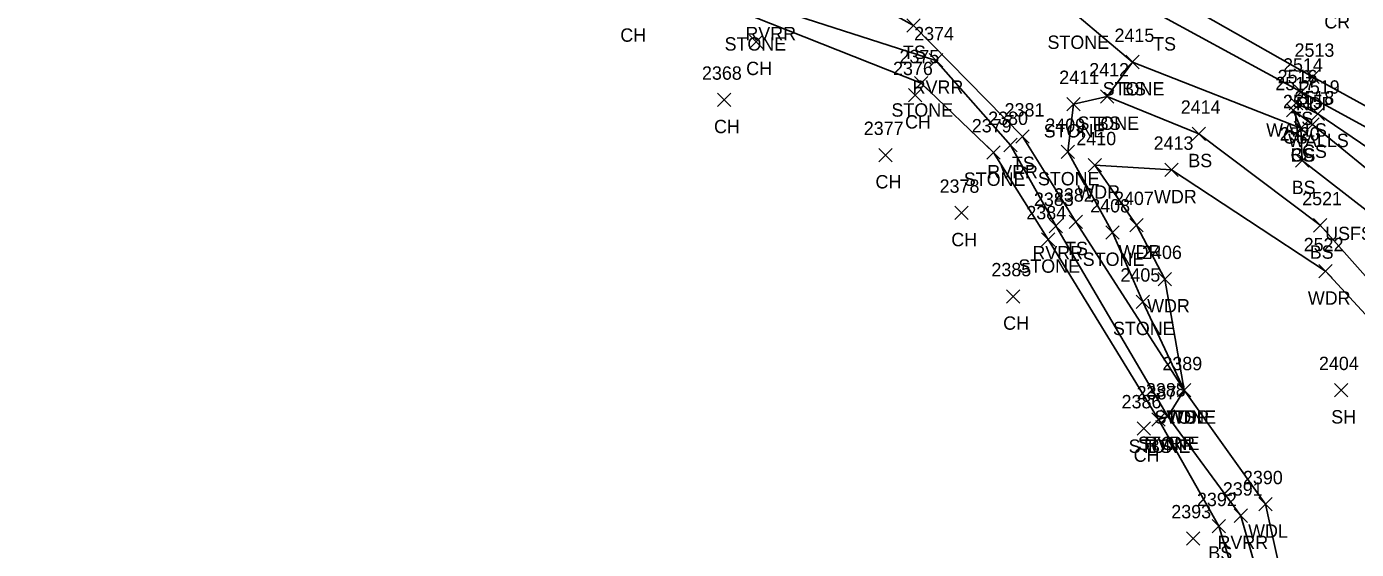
# Model space of a CAD drawing. Extents: x 1499292 to 1501024, y 534584 to 538043.
# Drawn here: x 1499307.9 to 1499506.8, y 537816.8 to 537895 of the extents above; entities that cross this region are included whole.
import ezdxf

# ---------------------------------------------------------------- set-up
doc = ezdxf.new("R2010")
doc.units = 0
for name, color, linetype in [('L_A', 7, 'Continuous'), ('L_I', 7, 'Continuous'), ('L_TIC', 7, 'Continuous'), ('LASF', 7, 'Continuous'), ('LAWA', 7, 'Continuous'), ('LAWE', 7, 'Continuous'), ('LELB', 7, 'Continuous'), ('LWS', 7, 'Continuous'), ('P_A', 7, 'Continuous'), ('P_I', 7, 'Continuous'), ('P_TIC', 7, 'Continuous'), ('PET', 7, 'Continuous'), ('S_C', 7, 'Continuous')]:
    doc.layers.add(name, color=color, linetype=linetype)

msp = doc.modelspace()

# ---------------------------------------------------------------- linework, layer by layer
at = {"layer": 'L_TIC'}
for points in [[(1499439.55, 537894.18), (1499441.55, 537896.18)], [(1499441.55, 537894.18), (1499439.55, 537896.18)], [(1499416.03, 537891.76), (1499418.03, 537893.76)], [(1499418.03, 537891.76), (1499416.03, 537893.76)], [(1499442.9, 537888.97), (1499444.9, 537890.97)], [(1499444.9, 537888.97), (1499442.9, 537890.97)], [(1499472.28, 537888.72), (1499474.28, 537890.72)], [(1499474.28, 537888.72), (1499472.28, 537890.72)], [(1499472.28, 537888.72), (1499474.28, 537890.72)], [(1499474.28, 537888.72), (1499472.28, 537890.72)], [(1499439.79, 537883.76), (1499441.79, 537885.76)], [(1499441.79, 537883.76), (1499439.79, 537885.76)], [(1499440.7, 537885.54), (1499442.7, 537887.54)], [(1499442.7, 537885.54), (1499440.7, 537887.54)], [(1499497.48, 537884.28), (1499499.48, 537886.28)], [(1499499.48, 537884.28), (1499497.48, 537886.28)], [(1499411.22, 537883.07), (1499413.22, 537885.07)], [(1499413.22, 537883.07), (1499411.22, 537885.07)], [(1499463.46, 537882.43), (1499465.46, 537884.43)], [(1499465.46, 537882.43), (1499463.46, 537884.43)], [(1499468.51, 537883.56), (1499470.51, 537885.56)], [(1499470.51, 537883.56), (1499468.51, 537885.56)], [(1499468.51, 537883.56), (1499470.51, 537885.56)], [(1499470.51, 537883.56), (1499468.51, 537885.56)], [(1499496.73, 537882.55), (1499498.73, 537884.55)], [(1499498.73, 537882.55), (1499496.73, 537884.55)], [(1499496.32, 537881.5), (1499498.32, 537883.5)], [(1499498.32, 537881.5), (1499496.32, 537883.5)], [(1499500.01, 537880.98), (1499502.01, 537882.98)], [(1499502.01, 537880.98), (1499500.01, 537882.98)], [(1499482.19, 537877.98), (1499484.19, 537879.98)], [(1499484.19, 537877.98), (1499482.19, 537879.98)], [(1499497.47, 537878.81), (1499499.47, 537880.81)], [(1499499.47, 537878.81), (1499497.47, 537880.81)], [(1499497.47, 537878.81), (1499499.47, 537880.81)], [(1499499.47, 537878.81), (1499497.47, 537880.81)], [(1499499.19, 537879.37), (1499501.19, 537881.37)], [(1499501.19, 537879.37), (1499499.19, 537881.37)], [(1499454.05, 537876.3), (1499456.05, 537878.3)], [(1499456.05, 537876.3), (1499454.05, 537878.3)], [(1499455.85, 537877.56), (1499457.85, 537879.56)], [(1499457.85, 537877.56), (1499455.85, 537879.56)], [(1499435.36, 537874.8), (1499437.36, 537876.8)], [(1499437.36, 537874.8), (1499435.36, 537876.8)], [(1499451.52, 537875.19), (1499453.52, 537877.19)], [(1499453.52, 537875.19), (1499451.52, 537877.19)], [(1499462.6, 537875.26), (1499464.6, 537877.26)], [(1499464.6, 537875.26), (1499462.6, 537877.26)], [(1499497.64, 537873.96), (1499499.64, 537875.96)], [(1499499.64, 537873.96), (1499497.64, 537875.96)], [(1499466.66, 537873.27), (1499468.66, 537875.27)], [(1499468.66, 537873.27), (1499466.66, 537875.27)], [(1499478.13, 537872.58), (1499480.13, 537874.58)], [(1499480.13, 537872.58), (1499478.13, 537874.58)], [(1499446.7, 537866.15), (1499448.7, 537868.15)], [(1499448.7, 537866.15), (1499446.7, 537868.15)], [(1499460.8, 537864.18), (1499462.8, 537866.18)], [(1499462.8, 537864.18), (1499460.8, 537866.18)], [(1499463.79, 537864.82), (1499465.79, 537866.82)], [(1499465.79, 537864.82), (1499463.79, 537866.82)], [(1499472.86, 537864.32), (1499474.86, 537866.32)], [(1499474.86, 537864.32), (1499472.86, 537866.32)], [(1499500.34, 537864.28), (1499502.34, 537866.28)], [(1499502.34, 537864.28), (1499500.34, 537866.28)], [(1499459.67, 537862.18), (1499461.67, 537864.18)], [(1499461.67, 537862.18), (1499459.67, 537864.18)], [(1499469.3, 537863.21), (1499471.3, 537865.21)], [(1499471.3, 537863.21), (1499469.3, 537865.21)], [(1499477.11, 537856.24), (1499479.11, 537858.24)], [(1499479.11, 537856.24), (1499477.11, 537858.24)], [(1499501.14, 537857.4), (1499503.14, 537859.4)], [(1499503.14, 537857.4), (1499501.14, 537859.4)], [(1499454.45, 537853.65), (1499456.45, 537855.65)], [(1499456.45, 537853.65), (1499454.45, 537855.65)], [(1499473.81, 537852.85), (1499475.81, 537854.85)], [(1499475.81, 537852.85), (1499473.81, 537854.85)], [(1499480.02, 537839.59), (1499482.02, 537841.59)], [(1499482.02, 537839.59), (1499480.02, 537841.59)], [(1499480.02, 537839.59), (1499482.02, 537841.59)], [(1499482.02, 537839.59), (1499480.02, 537841.59)], [(1499480.02, 537839.59), (1499482.02, 537841.59)], [(1499482.02, 537839.59), (1499480.02, 537841.59)], [(1499480.02, 537839.59), (1499482.02, 537841.59)], [(1499482.02, 537839.59), (1499480.02, 537841.59)], [(1499503.5, 537839.62), (1499505.5, 537841.62)], [(1499505.5, 537839.62), (1499503.5, 537841.62)], [(1499473.96, 537833.89), (1499475.96, 537835.89)], [(1499475.96, 537833.89), (1499473.96, 537835.89)], [(1499476.16, 537835.23), (1499478.16, 537837.23)], [(1499478.16, 537835.23), (1499476.16, 537837.23)], [(1499476.16, 537835.23), (1499478.16, 537837.23)], [(1499478.16, 537835.23), (1499476.16, 537837.23)], [(1499477.54, 537835.66), (1499479.54, 537837.66)], [(1499479.54, 537835.66), (1499477.54, 537837.66)], [(1499477.54, 537835.66), (1499479.54, 537837.66)], [(1499479.54, 537835.66), (1499477.54, 537837.66)], [(1499492.15, 537822.54), (1499494.15, 537824.54)], [(1499494.15, 537822.54), (1499492.15, 537824.54)], [(1499488.48, 537820.83), (1499490.48, 537822.83)], [(1499490.48, 537820.83), (1499488.48, 537822.83)], [(1499485.18, 537819.26), (1499487.18, 537821.26)], [(1499487.18, 537819.26), (1499485.18, 537821.26)], [(1499481.34, 537817.43), (1499483.34, 537819.43)], [(1499483.34, 537817.43), (1499481.34, 537819.43)]]:
    msp.add_lwpolyline(points, dxfattribs=at)
at = {"layer": 'LASF'}
msp.add_lwpolyline([(1499307.93, 537921.28), (1499333.77, 537915.84), (1499354.7, 537914.86), (1499377.53, 537910.04), (1499398.87, 537904.2), (1499416.75, 537896.43), (1499441.7, 537886.54), (1499452.52, 537876.19), (1499460.67, 537863.18), (1499477.16, 537836.23), (1499478.54, 537836.66), (1499481.02, 537840.59), (1499474.81, 537853.85), (1499470.3, 537864.21), (1499463.6, 537876.26), (1499464.46, 537883.43), (1499469.51, 537884.56), (1499473.28, 537889.72), (1499465.02, 537896.68), (1499456.2, 537901.78), (1499446.74, 537900.08)], dxfattribs=at)
at = {"layer": 'LAWA'}
for points in [[(1499481.02, 537840.59), (1499478.11, 537857.24), (1499473.86, 537865.32), (1499467.66, 537874.27), (1499479.13, 537873.58), (1499502.14, 537858.4), (1499514.65, 537844.86), (1499529.29, 537815.23), (1499543.65, 537810.71), (1499556.58, 537807.67), (1499552.45, 537798.44), (1499553.29, 537794.06), (1499558.16, 537771.76), (1499571.51, 537750.83), (1499582.26, 537727.91), (1499588.38, 537711.03)], [(1499481.02, 537840.59), (1499493.15, 537823.54), (1499498.96, 537797.33), (1499501.03, 537777.28)]]:
    msp.add_lwpolyline(points, dxfattribs=at)
at = {"layer": 'LAWE'}
msp.add_lwpolyline([(1499308.21, 537924.11), (1499333.85, 537920.05), (1499354.6, 537918.18), (1499378.99, 537912.32), (1499398.21, 537907.32), (1499418.89, 537897.98), (1499443.9, 537889.97), (1499455.05, 537877.3), (1499461.8, 537865.18), (1499478.54, 537836.66), (1499489.48, 537821.83), (1499496.39, 537797.47)], dxfattribs=at)
at = {"layer": 'LELB'}
for points in [[(1499309.19, 537981.43), (1499342.6, 537967.95), (1499383, 537948.45), (1499403.34, 537937.32), (1499425.86, 537923.97), (1499462.06, 537903.88), (1499477.96, 537896.44), (1499498.48, 537885.28), (1499524.09, 537871.3), (1499544.16, 537861.14), (1499587.09, 537836.79), (1499598.18, 537827.35), (1499596, 537821.55), (1499610.74, 537811.69), (1499624.07, 537800.09), (1499630.64, 537795.69), (1499636.95, 537791.6), (1499648.61, 537781.35)], [(1499422.45, 537905.2), (1499440.55, 537895.18), (1499456.85, 537878.56), (1499464.79, 537865.82), (1499481.02, 537840.59)], [(1499473.28, 537889.72), (1499498.47, 537879.81), (1499498.64, 537874.96), (1499522.47, 537856.45), (1499547.41, 537847.48), (1499543.07, 537839.36), (1499550.54, 537830.46), (1499554.89, 537825.46), (1499558.69, 537827.7), (1499558.31, 537830.26), (1499565.32, 537832.42), (1499575.95, 537829.99), (1499584.05, 537827.01), (1499587.21, 537819.56), (1499598.44, 537808.2), (1499610.89, 537797.82), (1499632.62, 537783.25), (1499641.44, 537777.37), (1499648.07, 537774.81), (1499656.02, 537768.51), (1499664.29, 537756.49)], [(1499469.51, 537884.56), (1499483.19, 537878.98), (1499501.34, 537865.28), (1499516.88, 537847.81), (1499531.99, 537827.44), (1499543.07, 537817.08), (1499548.32, 537825.86), (1499550.54, 537830.46)], [(1499498.47, 537879.81), (1499497.32, 537882.5), (1499500.19, 537880.37), (1499524.8, 537860.2), (1499539.02, 537851.7), (1499547.41, 537847.48)], [(1499477.16, 537836.23), (1499486.18, 537820.26), (1499493.33, 537797.39)]]:
    msp.add_lwpolyline(points, dxfattribs=at)
at = {"layer": 'LWS'}
msp.add_lwpolyline([(1499497.73, 537883.55), (1499501.01, 537881.98), (1499526.5, 537864.63), (1499542.3, 537853.58), (1499550.74, 537846.92), (1499546.14, 537842.19), (1499544.62, 537839.69), (1499546.74, 537836.65), (1499553.03, 537830.93)], dxfattribs=at)
at = {"layer": 'P_TIC'}
for points in [[(1499499.2, 537886.5), (1499501.2, 537888.5)], [(1499501.2, 537886.5), (1499499.2, 537888.5)]]:
    msp.add_lwpolyline(points, dxfattribs=at)
at = {"layer": 'PET'}
msp.add_lwpolyline([(1499310.02, 537983.75), (1499343.08, 537969.54), (1499383.73, 537949.44), (1499427.71, 537927.43), (1499464.17, 537907.98), (1499500.2, 537887.5), (1499544.5, 537863.14), (1499587.74, 537838.68), (1499616.25, 537822.18), (1499651.02, 537801.55), (1499676.54, 537785.63), (1499704.16, 537768.57), (1499722.55, 537756.4), (1499745.41, 537739.8), (1499767.3, 537722.36), (1499790.89, 537701.65), (1499806.06, 537686.04), (1499813.91, 537693.07), (1499820.53, 537699.08)], dxfattribs=at)

# ---------------------------------------------------------------- texts
at = {"layer": 'L_A'}
for s, p in [('CH', (1499396.7, 537892.75)), ('RVRR', (1499415.4, 537892.98)), ('STONE', (1499460.57, 537891.68)), ('STONE', (1499412.29, 537891.43)), ('TS', (1499438.96, 537890.18)), ('TS', (1499476.37, 537891.44)), ('CH', (1499415.52, 537887.76)), ('RVRR', (1499440.41, 537884.97)), ('STONE', (1499468.83, 537884.72)), ('BS', (1499471.73, 537884.72)), ('STONE', (1499437.24, 537881.54)), ('CH', (1499439.28, 537879.76)), ('TS', (1499496.89, 537880.28)), ('CH', (1499410.71, 537879.07)), ('STONE', (1499460, 537878.43)), ('STONE', (1499465.05, 537879.56)), ('BS', (1499467.95, 537879.56)), ('WALLS', (1499493.27, 537878.55)), ('CS', (1499495.76, 537877.5)), ('WALLS', (1499496.55, 537876.98)), ('BS', (1499481.63, 537873.98)), ('CS', (1499496.91, 537874.81)), ('BS', (1499496.91, 537874.81)), ('CS', (1499498.63, 537875.37)), ('RVRR', (1499451.56, 537872.3)), ('TS', (1499455.26, 537873.56)), ('CH', (1499434.85, 537870.8)), ('STONE', (1499448.06, 537871.19)), ('STONE', (1499459.14, 537871.26)), ('BS', (1499497.09, 537869.96)), ('WDR', (1499465.03, 537869.27)), ('WDR', (1499476.5, 537868.58)), ('CH', (1499446.19, 537862.15)), ('RVRR', (1499458.31, 537860.18)), ('TS', (1499463.2, 537860.82)), ('WDR', (1499471.22, 537860.32)), ('BS', (1499499.78, 537860.28)), ('STONE', (1499456.22, 537858.18)), ('STONE', (1499465.84, 537859.21)), ('WDR', (1499475.47, 537852.24)), ('WDR', (1499499.5, 537853.4)), ('CH', (1499453.94, 537849.65)), ('STONE', (1499470.36, 537848.85)), ('STONE', (1499476.57, 537835.59)), ('WDR', (1499478.38, 537835.59)), ('WDL', (1499478.44, 537835.59)), ('TS', (1499479.43, 537835.59)), ('SH', (1499502.99, 537835.62)), ('STONE', (1499472.71, 537831.23)), ('CH', (1499473.45, 537829.89)), ('STONE', (1499474.08, 537831.66)), ('RVRR', (1499475.05, 537831.66)), ('BS', (1499475.6, 537831.23)), ('WDL', (1499490.57, 537818.54)), ('RVRR', (1499485.99, 537816.83)), ('BS', (1499484.62, 537815.26))]:
    msp.add_text(s, height=2, dxfattribs=at).set_placement(p)
at = {"layer": 'L_I'}
for s, p in [('2374', (1499440.64, 537892.97)), ('2415', (1499470.59, 537892.72)), ('2415', (1499470.59, 537892.72)), ('2375', (1499438.44, 537889.54)), ('2376', (1499437.48, 537887.76)), ('2412', (1499466.81, 537887.56)), ('2412', (1499466.81, 537887.56)), ('2514', (1499495.79, 537888.28)), ('2368', (1499408.91, 537887.07)), ('2411', (1499462.33, 537886.43)), ('2516', (1499494.98, 537886.55)), ('2517', (1499494.63, 537885.5)), ('2519', (1499498.31, 537884.98)), ('2414', (1499480.5, 537881.98)), ('2515', (1499495.78, 537882.81)), ('2515', (1499495.78, 537882.81)), ('2518', (1499497.5, 537883.37)), ('2380', (1499451.7, 537880.3)), ('2381', (1499454.16, 537881.56)), ('2377', (1499433.1, 537878.8)), ('2379', (1499449.25, 537879.19)), ('2409', (1499460.25, 537879.26)), ('2520', (1499495.3, 537877.96)), ('2410', (1499464.89, 537877.27)), ('2413', (1499476.44, 537876.58)), ('2378', (1499444.44, 537870.15)), ('2383', (1499458.54, 537868.18)), ('2382', (1499461.53, 537868.82)), ('2407', (1499470.52, 537868.32)), ('2521', (1499498.65, 537868.28)), ('2384', (1499457.41, 537866.18)), ('2408', (1499466.96, 537867.21)), ('2406', (1499474.71, 537860.24)), ('2522', (1499498.88, 537861.4)), ('2385', (1499452.19, 537857.65)), ('2405', (1499471.48, 537856.85)), ('2389', (1499477.75, 537843.59)), ('2389', (1499477.75, 537843.59)), ('2389', (1499477.75, 537843.59)), ('2389', (1499477.75, 537843.59)), ('2404', (1499501.16, 537843.62)), ('2386', (1499471.65, 537837.89)), ('2387', (1499473.9, 537839.23)), ('2387', (1499473.9, 537839.23)), ('2388', (1499475.28, 537839.66)), ('2388', (1499475.28, 537839.66)), ('2390', (1499489.8, 537826.54)), ('2391', (1499486.79, 537824.83)), ('2392', (1499482.92, 537823.26)), ('2393', (1499479.08, 537821.43))]:
    msp.add_text(s, height=2, dxfattribs=at).set_placement(p)
at = {"layer": 'P_A'}
for s, p in [('CR', (1499501.96, 537894.74)), ('RDP', (1499497.69, 537882.5))]:
    msp.add_text(s, height=2, dxfattribs=at).set_placement(p)
at = {"layer": 'P_I'}
msp.add_text('2513', height=2, dxfattribs=at).set_placement((1499497.51, 537890.5))
at = {"layer": 'S_C'}
msp.add_text('USFS RD 59 AHEAD LEFT', height=2, dxfattribs=at).set_placement((1499502.09, 537863.06))

doc.saveas('drawing.dxf')
